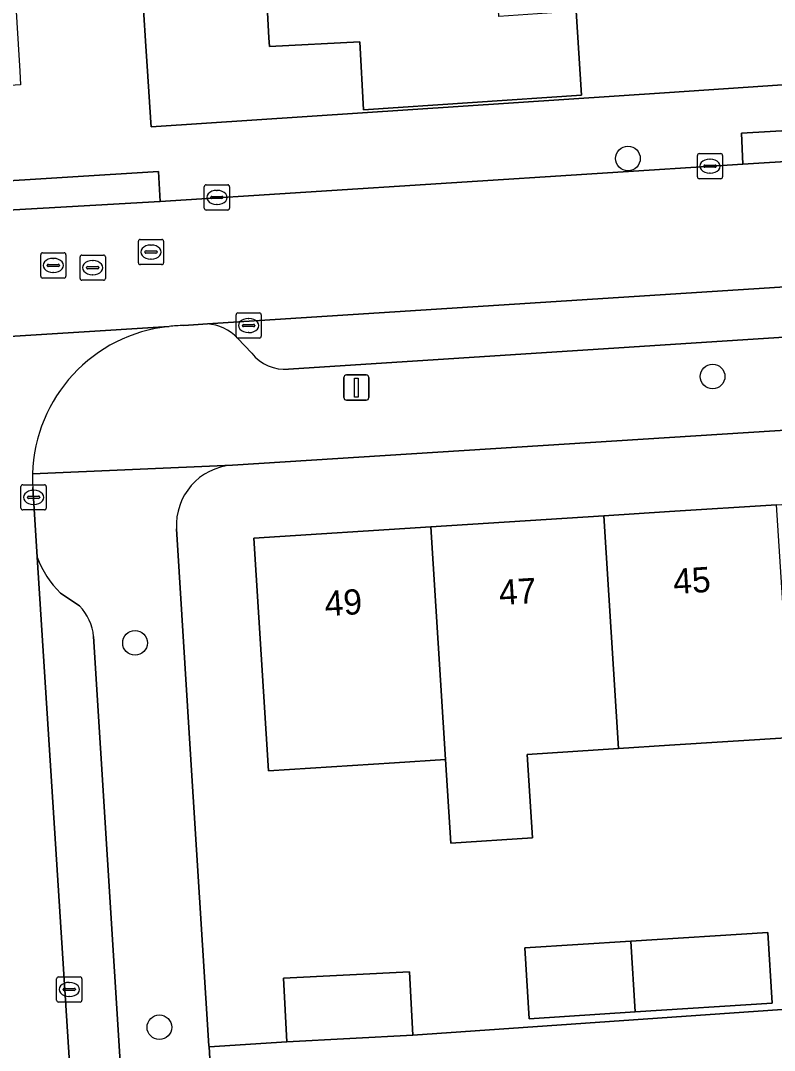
# Model space of a CAD drawing. Extents: x 159680 to 160786, y 387323 to 388340.
# Drawn here: x 160474.26 to 160504.16, y 388211.15 to 388252.01 of the extents above; entities that cross this region are included whole.
import ezdxf

# ---------------------------------------------------------------- set-up
doc = ezdxf.new("R2010")
doc.units = 0
for name, color, linetype in [('IMGEO_Boom', 7, 'Continuous'), ('IMGEO_Erf', 7, 'Continuous'), ('IMGEO_Kolk', 7, 'Continuous'), ('IMGEO_Lichtmast', 7, 'Continuous'), ('IMGEO_Muur', 7, 'Continuous'), ('IMGEO_Pand', 7, 'Continuous'), ('IMGEO_Pand_nummerreeks', 7, 'Continuous'), ('IMGEO_Parkeervlak_open', 7, 'Continuous'), ('IMGEO_Rijbaan_lokaal_open', 7, 'Continuous'), ('IMGEO_Rioolput', 7, 'Continuous'), ('IMGEO_Voetpad_open', 7, 'Continuous')]:
    doc.layers.add(name, color=color, linetype=linetype)

msp = doc.modelspace()

# ---------------------------------------------------------------- linework, layer by layer
at = {"layer": 'IMGEO_Boom'}
for centre in [(160498.352, 388246.541), (160501.709, 388237.89), (160478.8, 388227.321), (160479.767, 388212.069)]:
    msp.add_circle(centre, 0.489, dxfattribs=at)
at = {"layer": 'IMGEO_Erf'}
for points in [[(160475.622, 388307.75), (160479.234, 388250.993), (160479.297, 388250), (160479.426, 388247.963), (160479.437, 388247.796), (160500, 388249.166), (160507.406, 388249.659), (160507.386, 388250), (160507.235, 388252.619)], [(160496.3, 388252.386), (160496.51, 388249.052), (160487.86, 388248.467), (160487.716, 388251.174), (160484.13, 388250.982), (160484.112, 388251.323), (160483.733, 388258.404)], [(160528.61, 388237.276), (160500, 388235.468), (160482.664, 388234.372)], [(160491.12, 388222.691), (160489.09, 388222.562), (160484.1, 388222.244), (160483.512, 388231.481), (160490.532, 388231.928), (160497.388, 388232.365), (160500, 388232.531), (160504.245, 388232.801), (160511.101, 388233.238), (160517.957, 388233.674), (160524.979, 388234.121), (160525.108, 388232.094), (160531.055, 388232.473), (160530.893, 388235.298)], [(160480.445, 388231.84), (160480.994, 388223.105), (160481.734, 388211.328), (160481.736, 388211.296), (160484.82, 388211.49), (160484.687, 388214.011), (160489.691, 388214.274), (160489.824, 388211.753), (160506.365, 388212.904)], [(160504.833, 388223.564), (160500, 388223.256), (160497.976, 388223.127), (160494.353, 388222.897), (160494.565, 388219.584), (160491.331, 388219.378), (160491.12, 388222.691)]]:
    msp.add_lwpolyline(points, dxfattribs=at)
msp.add_lwpolyline([(160503.894, 388215.83), (160504.074, 388213.021), (160498.641, 388212.675), (160494.435, 388212.406), (160494.256, 388215.215), (160498.463, 388215.483)], close=True, dxfattribs=at)
msp.add_arc((160482.823, 388231.994), 2.383, 93.8302, 183.7083, dxfattribs=at)
at = {"layer": 'IMGEO_Kolk'}
for p, q in [((160501.105, 388245.81), (160501.105, 388246.662)), ((160501.18, 388246.736), (160502.032, 388246.736)), ((160502.106, 388246.662), (160502.106, 388245.81)), ((160501.364, 388246.23), (160501.364, 388246.242)), ((160501.802, 388246.193), (160501.404, 388246.193)), ((160501.407, 388246.279), (160501.805, 388246.279)), ((160501.593, 388246.516), (160501.618, 388246.516)), ((160501.848, 388246.242), (160501.848, 388246.23)), ((160502.032, 388245.736), (160501.18, 388245.736)), ((160501.616, 388245.956), (160501.591, 388245.956)), ((160481.548, 388244.569), (160481.548, 388245.421)), ((160481.623, 388245.495), (160482.475, 388245.495)), ((160482.549, 388245.421), (160482.549, 388244.569)), ((160481.807, 388244.989), (160481.807, 388245.001)), ((160482.245, 388244.952), (160481.847, 388244.952)), ((160481.85, 388245.038), (160482.248, 388245.038)), ((160482.036, 388245.275), (160482.061, 388245.275)), ((160482.291, 388245.001), (160482.291, 388244.989)), ((160482.475, 388244.495), (160481.623, 388244.495)), ((160482.059, 388244.715), (160482.034, 388244.715)), ((160482.881, 388240.413), (160483.733, 388240.413)), ((160482.806, 388239.487), (160482.806, 388240.339)), ((160483.294, 388240.193), (160483.319, 388240.193)), ((160483.807, 388240.339), (160483.807, 388239.487)), ((160483.065, 388239.907), (160483.065, 388239.919)), ((160483.503, 388239.87), (160483.105, 388239.87)), ((160483.108, 388239.956), (160483.506, 388239.956)), ((160483.317, 388239.633), (160483.292, 388239.633)), ((160483.549, 388239.919), (160483.549, 388239.907)), ((160483.733, 388239.413), (160482.881, 388239.413)), ((160474.277, 388232.668), (160474.277, 388233.52)), ((160474.352, 388233.594), (160475.204, 388233.594)), ((160475.278, 388233.52), (160475.278, 388232.668)), ((160474.536, 388233.088), (160474.536, 388233.1)), ((160474.974, 388233.051), (160474.576, 388233.051)), ((160474.579, 388233.137), (160474.977, 388233.137)), ((160474.765, 388233.374), (160474.79, 388233.374)), ((160475.02, 388233.1), (160475.02, 388233.088)), ((160474.788, 388232.814), (160474.763, 388232.814)), ((160475.204, 388232.594), (160474.352, 388232.594)), ((160475.692, 388213.142), (160475.692, 388213.994)), ((160475.767, 388214.068), (160476.619, 388214.068)), ((160476.18, 388213.848), (160476.205, 388213.848)), ((160476.693, 388213.994), (160476.693, 388213.142)), ((160475.951, 388213.562), (160475.951, 388213.574)), ((160476.389, 388213.525), (160475.991, 388213.525)), ((160475.994, 388213.611), (160476.392, 388213.611)), ((160476.435, 388213.574), (160476.435, 388213.562)), ((160476.619, 388213.068), (160475.767, 388213.068)), ((160476.203, 388213.288), (160476.178, 388213.288))]:
    msp.add_line(p, q, dxfattribs=at)
for points in [[(160501.105, 388245.81), (160501.105, 388246.662)], [(160501.18, 388246.736), (160502.032, 388246.736)], [(160502.106, 388246.662), (160502.106, 388245.81)], [(160502.032, 388245.736), (160501.18, 388245.736)], [(160481.548, 388244.569), (160481.548, 388245.421)], [(160481.623, 388245.495), (160482.475, 388245.495)], [(160482.549, 388245.421), (160482.549, 388244.569)], [(160482.475, 388244.495), (160481.623, 388244.495)], [(160482.881, 388240.413), (160483.733, 388240.413)], [(160482.806, 388239.487), (160482.806, 388240.339)], [(160483.807, 388240.339), (160483.807, 388239.487)], [(160483.733, 388239.413), (160482.881, 388239.413)], [(160474.277, 388232.668), (160474.277, 388233.52)], [(160474.352, 388233.594), (160475.204, 388233.594)], [(160475.278, 388233.52), (160475.278, 388232.668)], [(160475.204, 388232.594), (160474.352, 388232.594)], [(160475.692, 388213.142), (160475.692, 388213.994)], [(160475.767, 388214.068), (160476.619, 388214.068)], [(160476.693, 388213.994), (160476.693, 388213.142)], [(160476.619, 388213.068), (160475.767, 388213.068)]]:
    msp.add_lwpolyline(points, dxfattribs=at)
for centre, radius, start, end in [((160501.182, 388246.66), 0.0765, 91.552, 178.448), ((160501.182, 388246.66), 0.0765, 91.552, 178.448), ((160502.03, 388246.66), 0.0765, 1.552, 88.448), ((160502.03, 388246.66), 0.0765, 1.552, 88.448), ((160501.404, 388246.239), 0.0403, 85.8775, 175.7526), ((160501.401, 388246.229), 0.0366, 178.938, 274.7102), ((160501.805, 388246.236), 0.043, 264.8664, 352.4533), ((160501.809, 388246.241), 0.0386, 1.7309, 96.639), ((160501.182, 388245.812), 0.0765, 181.552, 268.448), ((160501.182, 388245.812), 0.0765, 181.552, 268.448), ((160502.03, 388245.812), 0.0765, 271.552, 358.448), ((160502.03, 388245.812), 0.0765, 271.552, 358.448), ((160481.625, 388245.419), 0.0765, 91.552, 178.448), ((160481.625, 388245.419), 0.0765, 91.552, 178.448), ((160482.473, 388245.419), 0.0765, 1.552, 88.448), ((160482.473, 388245.419), 0.0765, 1.552, 88.448), ((160481.847, 388244.998), 0.0403, 85.8775, 175.7526), ((160481.844, 388244.988), 0.0366, 178.938, 274.7102), ((160482.248, 388244.995), 0.043, 264.8664, 352.4533), ((160482.252, 388245), 0.0386, 1.7309, 96.639), ((160481.625, 388244.571), 0.0765, 181.552, 268.448), ((160481.625, 388244.571), 0.0765, 181.552, 268.448), ((160482.473, 388244.571), 0.0765, 271.552, 358.448), ((160482.473, 388244.571), 0.0765, 271.552, 358.448), ((160482.883, 388240.337), 0.0765, 91.552, 178.448), ((160482.883, 388240.337), 0.0765, 91.552, 178.448), ((160483.731, 388240.337), 0.0765, 1.552, 88.448), ((160483.731, 388240.337), 0.0765, 1.552, 88.448), ((160483.105, 388239.916), 0.0403, 85.8775, 175.7526), ((160483.102, 388239.906), 0.0366, 178.938, 274.7102), ((160483.506, 388239.913), 0.043, 264.8664, 352.4533), ((160483.51, 388239.918), 0.0386, 1.7309, 96.639), ((160482.883, 388239.489), 0.0765, 181.552, 268.448), ((160482.883, 388239.489), 0.0765, 181.552, 268.448), ((160483.731, 388239.489), 0.0765, 271.552, 358.448), ((160483.731, 388239.489), 0.0765, 271.552, 358.448), ((160474.354, 388233.518), 0.0765, 91.552, 178.448), ((160474.354, 388233.518), 0.0765, 91.552, 178.448), ((160475.202, 388233.518), 0.0765, 1.552, 88.448), ((160475.202, 388233.518), 0.0765, 1.552, 88.448), ((160474.576, 388233.097), 0.0403, 85.8775, 175.7526), ((160474.573, 388233.087), 0.0366, 178.938, 274.7102), ((160474.977, 388233.094), 0.043, 264.8664, 352.4533), ((160474.981, 388233.099), 0.0386, 1.7309, 96.639), ((160474.354, 388232.67), 0.0765, 181.552, 268.448), ((160474.354, 388232.67), 0.0765, 181.552, 268.448), ((160475.202, 388232.67), 0.0765, 271.552, 358.448), ((160475.202, 388232.67), 0.0765, 271.552, 358.448), ((160475.769, 388213.992), 0.0765, 91.552, 178.448), ((160475.769, 388213.992), 0.0765, 91.552, 178.448), ((160476.617, 388213.992), 0.0765, 1.552, 88.448), ((160476.617, 388213.992), 0.0765, 1.552, 88.448), ((160475.991, 388213.571), 0.0403, 85.8775, 175.7526), ((160475.988, 388213.561), 0.0366, 178.938, 274.7102), ((160476.392, 388213.568), 0.043, 264.8664, 352.4533), ((160476.396, 388213.573), 0.0386, 1.7309, 96.639), ((160475.769, 388213.144), 0.0765, 181.552, 268.448), ((160475.769, 388213.144), 0.0765, 181.552, 268.448), ((160476.617, 388213.144), 0.0765, 271.552, 358.448), ((160476.617, 388213.144), 0.0765, 271.552, 358.448)]:
    msp.add_arc(centre, radius, start, end, dxfattribs=at)
for centre, major_axis, ratio, start_param, end_param in [((160501.592, 388246.236), (-0.387, 0.002), 0.722429, 4.712389, 7.853982), ((160501.617, 388246.236), (-0.39, 0.002), 0.717154, 1.570796, 4.712389), ((160482.035, 388244.995), (-0.387, 0.002), 0.722429, 4.712389, 7.853982), ((160482.06, 388244.995), (-0.39, 0.002), 0.717154, 1.570796, 4.712389), ((160483.293, 388239.913), (-0.387, 0.002), 0.722429, 4.712389, 7.853982), ((160483.318, 388239.913), (-0.39, 0.002), 0.717154, 1.570796, 4.712389), ((160474.764, 388233.094), (-0.387, 0.002), 0.722429, 4.712389, 7.853982), ((160474.789, 388233.094), (-0.39, 0.002), 0.717154, 1.570796, 4.712389), ((160476.179, 388213.568), (-0.387, 0.002), 0.722429, 4.712389, 7.853982), ((160476.204, 388213.568), (-0.39, 0.002), 0.717154, 1.570796, 4.712389)]:
    msp.add_ellipse(centre, major_axis=major_axis, ratio=ratio, start_param=start_param, end_param=end_param, dxfattribs=at)
at = {"layer": 'IMGEO_Lichtmast'}
for p, q in [((160487.183, 388237.951), (160487.973, 388237.951)), ((160487.973, 388237.951), (160487.183, 388237.951)), ((160487.083, 388237.051), (160487.083, 388237.851)), ((160487.083, 388237.851), (160487.083, 388237.051)), ((160488.073, 388237.851), (160488.073, 388237.051)), ((160488.073, 388237.051), (160488.073, 388237.851)), ((160487.973, 388236.951), (160487.183, 388236.951)), ((160487.183, 388236.951), (160487.973, 388236.951))]:
    msp.add_line(p, q, dxfattribs=at)
msp.add_lwpolyline([(160487.503, 388237.826), (160487.653, 388237.826), (160487.653, 388237.076), (160487.503, 388237.076), (160487.503, 388237.826)], dxfattribs=at)
for centre, start, end in [((160487.183, 388237.851), 90, 180), ((160487.183, 388237.851), 90, 180), ((160487.973, 388237.851), 0, 90), ((160487.973, 388237.851), 360, 90), ((160487.183, 388237.051), 180, 270), ((160487.183, 388237.051), 180, 270), ((160487.973, 388237.051), 270, 0), ((160487.973, 388237.051), 270, 0)]:
    msp.add_arc(centre, 0.1, start, end, dxfattribs=at)
at = {"layer": 'IMGEO_Muur'}
msp.add_lwpolyline([(160481.734, 388211.328), (160480.994, 388223.105)], dxfattribs=at)
at = {"layer": 'IMGEO_Pand'}
for points in [[(160492.867, 388258.893), (160483.733, 388258.404), (160484.112, 388251.323), (160484.13, 388250.982), (160487.716, 388251.174), (160487.86, 388248.467), (160496.51, 388249.052), (160496.3, 388252.386), (160493.227, 388252.169)], [(160497.976, 388223.127), (160500, 388223.256), (160504.833, 388223.564), (160504.245, 388232.801), (160500, 388232.531), (160497.388, 388232.365)], [(160497.976, 388223.127), (160497.388, 388232.365), (160490.532, 388231.928), (160491.12, 388222.691), (160491.331, 388219.378), (160494.565, 388219.584), (160494.353, 388222.897)], [(160490.532, 388231.928), (160483.512, 388231.481), (160484.1, 388222.244), (160489.09, 388222.562), (160491.12, 388222.691)], [(160494.256, 388215.215), (160494.435, 388212.406), (160498.641, 388212.675), (160498.463, 388215.483)], [(160504.074, 388213.021), (160503.894, 388215.83), (160498.463, 388215.483), (160498.641, 388212.675)], [(160489.824, 388211.753), (160489.691, 388214.274), (160484.687, 388214.011), (160484.82, 388211.49)]]:
    msp.add_lwpolyline(points, close=True, dxfattribs=at)
at = {"layer": 'IMGEO_Parkeervlak_open'}
for points in [[(160528.111, 388242.951), (160481.67, 388239.975)], [(160484.892, 388238.181), (160525.009, 388240.777)], [(160482.863, 388239.412), (160483.428, 388238.819)], [(160474.924, 388230.719), (160476.264, 388209.621), (160478.268, 388209.74), (160478.261, 388209.857), (160477.158, 388227.573)], [(160476.599, 388228.788), (160475.85, 388229.298)]]:
    msp.add_lwpolyline(points, dxfattribs=at)
for centre, radius, start, end in [((160481.597, 388238.276), 1.701, 41.9211, 87.5518), ((160484.755, 388239.865), 1.689, 218.243, 274.6626), ((160478.354, 388231.942), 3.641, 199.6226, 226.5582), ((160475.11, 388227.367), 2.059, 5.7496, 43.663)]:
    msp.add_arc(centre, radius, start, end, dxfattribs=at)
at = {"layer": 'IMGEO_Rijbaan_lokaal_open'}
for points in [[(160534.646, 388248.42), (160532.84, 388248.299), (160525.913, 388247.836), (160514.208, 388247.053), (160507.799, 388246.625), (160502.91, 388246.321), (160479.794, 388244.831), (160472.589, 388244.428), (160443.045, 388242.497), (160443.347, 388237.482), (160463.009, 388238.796), (160463.7, 388238.842), (160480.153, 388239.878)], [(160480.733, 388239.911), (160481.304, 388239.952), (160481.67, 388239.975), (160528.111, 388242.951), (160530.241, 388243.1), (160531.275, 388243.172)], [(160480.153, 388239.878), (160463.7, 388238.842)], [(160474.924, 388230.719), (160474.742, 388233.48)], [(160469.846, 388233.024), (160469.93, 388231.466), (160470.235, 388226.993), (160471.751, 388203.137), (160476.654, 388203.464), (160476.534, 388205.361), (160476.264, 388209.621), (160474.924, 388230.719)]]:
    msp.add_lwpolyline(points, dxfattribs=at)
for centre, radius, start, end in [((160480.782, 388233.858), 6.052, 95.966, 178.4033), ((160480.812, 388233.408), 6.504, 90.6967, 95.8161), ((160480.96, 388233.867), 6.23, 178.5309, 183.5638)]:
    msp.add_arc(centre, radius, start, end, dxfattribs=at)
at = {"layer": 'IMGEO_Rioolput'}
for p, q in [((160479.009, 388243.328), (160479.861, 388243.328)), ((160478.934, 388242.402), (160478.934, 388243.254)), ((160479.236, 388242.871), (160479.634, 388242.871)), ((160479.422, 388243.108), (160479.447, 388243.108)), ((160479.935, 388243.254), (160479.935, 388242.402)), ((160475.059, 388241.872), (160475.059, 388242.724)), ((160475.134, 388242.798), (160475.986, 388242.798)), ((160475.547, 388242.578), (160475.572, 388242.578)), ((160476.06, 388242.724), (160476.06, 388241.872)), ((160476.622, 388241.782), (160476.622, 388242.634)), ((160476.697, 388242.708), (160477.549, 388242.708)), ((160477.11, 388242.488), (160477.135, 388242.488)), ((160477.623, 388242.634), (160477.623, 388241.782)), ((160479.193, 388242.822), (160479.193, 388242.834)), ((160479.631, 388242.785), (160479.233, 388242.785)), ((160479.445, 388242.548), (160479.42, 388242.548)), ((160479.677, 388242.834), (160479.677, 388242.822)), ((160475.318, 388242.292), (160475.318, 388242.304)), ((160475.756, 388242.255), (160475.358, 388242.255)), ((160475.361, 388242.341), (160475.759, 388242.341)), ((160475.802, 388242.304), (160475.802, 388242.292)), ((160476.881, 388242.202), (160476.881, 388242.214)), ((160477.319, 388242.165), (160476.921, 388242.165)), ((160476.924, 388242.251), (160477.322, 388242.251)), ((160477.365, 388242.214), (160477.365, 388242.202)), ((160479.861, 388242.328), (160479.009, 388242.328)), ((160475.986, 388241.798), (160475.134, 388241.798)), ((160475.57, 388242.018), (160475.545, 388242.018)), ((160477.549, 388241.708), (160476.697, 388241.708)), ((160477.133, 388241.928), (160477.108, 388241.928))]:
    msp.add_line(p, q, dxfattribs=at)
for points in [[(160479.009, 388243.328), (160479.861, 388243.328)], [(160478.934, 388242.402), (160478.934, 388243.254)], [(160479.935, 388243.254), (160479.935, 388242.402)], [(160475.059, 388241.872), (160475.059, 388242.724)], [(160475.134, 388242.798), (160475.986, 388242.798)], [(160476.06, 388242.724), (160476.06, 388241.872)], [(160476.622, 388241.782), (160476.622, 388242.634)], [(160476.697, 388242.708), (160477.549, 388242.708)], [(160477.623, 388242.634), (160477.623, 388241.782)], [(160479.861, 388242.328), (160479.009, 388242.328)], [(160475.986, 388241.798), (160475.134, 388241.798)], [(160477.549, 388241.708), (160476.697, 388241.708)]]:
    msp.add_lwpolyline(points, dxfattribs=at)
for centre, radius, start, end in [((160479.011, 388243.252), 0.0765, 91.552, 178.448), ((160479.011, 388243.252), 0.0765, 91.552, 178.448), ((160479.859, 388243.252), 0.0765, 1.552, 88.448), ((160479.859, 388243.252), 0.0765, 1.552, 88.448), ((160479.233, 388242.831), 0.0403, 85.8775, 175.7526), ((160479.638, 388242.833), 0.0386, 1.7309, 96.639), ((160475.136, 388242.722), 0.0765, 91.552, 178.448), ((160475.136, 388242.722), 0.0765, 91.552, 178.448), ((160475.984, 388242.722), 0.0765, 1.552, 88.448), ((160475.984, 388242.722), 0.0765, 1.552, 88.448), ((160476.699, 388242.632), 0.0765, 91.552, 178.448), ((160476.699, 388242.632), 0.0765, 91.552, 178.448), ((160477.547, 388242.632), 0.0765, 1.552, 88.448), ((160477.547, 388242.632), 0.0765, 1.552, 88.448), ((160479.23, 388242.821), 0.0366, 178.938, 274.7102), ((160479.634, 388242.828), 0.043, 264.8664, 352.4533), ((160475.358, 388242.301), 0.0403, 85.8775, 175.7526), ((160475.355, 388242.291), 0.0366, 178.938, 274.7102), ((160475.759, 388242.298), 0.043, 264.8664, 352.4533), ((160475.763, 388242.303), 0.0386, 1.7309, 96.639), ((160476.921, 388242.211), 0.0403, 85.8775, 175.7526), ((160476.918, 388242.201), 0.0366, 178.938, 274.7102), ((160477.322, 388242.208), 0.043, 264.8664, 352.4533), ((160477.326, 388242.213), 0.0386, 1.7309, 96.639), ((160479.011, 388242.404), 0.0765, 181.552, 268.448), ((160479.011, 388242.404), 0.0765, 181.552, 268.448), ((160479.859, 388242.404), 0.0765, 271.552, 358.448), ((160479.859, 388242.404), 0.0765, 271.552, 358.448), ((160475.136, 388241.874), 0.0765, 181.552, 268.448), ((160475.136, 388241.874), 0.0765, 181.552, 268.448), ((160475.984, 388241.874), 0.0765, 271.552, 358.448), ((160475.984, 388241.874), 0.0765, 271.552, 358.448), ((160476.699, 388241.784), 0.0765, 181.552, 268.448), ((160476.699, 388241.784), 0.0765, 181.552, 268.448), ((160477.547, 388241.784), 0.0765, 271.552, 358.448), ((160477.547, 388241.784), 0.0765, 271.552, 358.448)]:
    msp.add_arc(centre, radius, start, end, dxfattribs=at)
for centre, major_axis, ratio, start_param, end_param in [((160479.421, 388242.828), (-0.387, 0.002), 0.722429, 4.712389, 7.853982), ((160479.446, 388242.828), (-0.39, 0.002), 0.717154, 1.570796, 4.712389), ((160475.546, 388242.298), (-0.387, 0.002), 0.722429, 4.712389, 7.853982), ((160475.571, 388242.298), (-0.39, 0.002), 0.717154, 1.570796, 4.712389), ((160477.109, 388242.208), (-0.387, 0.002), 0.722429, 4.712389, 7.853982), ((160477.134, 388242.208), (-0.39, 0.002), 0.717154, 1.570796, 4.712389)]:
    msp.add_ellipse(centre, major_axis=major_axis, ratio=ratio, start_param=start_param, end_param=end_param, dxfattribs=at)
at = {"layer": 'IMGEO_Voetpad_open'}
for points in [[(160545.38, 388257.101), (160508.468, 388254.705), (160507.105, 388254.617), (160507.235, 388252.619), (160507.386, 388250), (160507.406, 388249.659), (160500, 388249.166), (160479.437, 388247.796), (160479.426, 388247.963), (160479.297, 388250), (160479.234, 388250.993), (160475.622, 388307.75), (160470.673, 388307.482), (160474.227, 388250), (160474.26, 388249.462), (160454.553, 388248.262), (160430.443, 388246.543), (160414.619, 388245.653), (160413.154, 388245.598), (160409.243, 388245.394)], [(160472.589, 388244.428), (160472.495, 388245.576), (160479.73, 388246.029), (160479.794, 388244.831), (160502.91, 388246.321), (160502.859, 388247.544), (160508.78, 388247.887), (160508.671, 388248.699), (160508.533, 388248.691), (160508.428, 388249.881), (160513.524, 388250.208), (160513.6, 388249.005), (160514.075, 388249.037), (160525.855, 388249.841), (160525.943, 388249.847), (160525.905, 388251.021), (160532.621, 388251.488), (160532.708, 388250.269), (160535.969, 388250.482)], [(160508.811, 388247.718), (160508.78, 388247.887), (160502.859, 388247.544), (160502.91, 388246.321), (160507.799, 388246.625)], [(160525.009, 388240.777), (160484.892, 388238.181)], [(160481.67, 388239.975), (160481.304, 388239.952), (160480.733, 388239.911)], [(160483.428, 388238.819), (160482.863, 388239.412)], [(160474.732, 388234.027), (160482.664, 388234.372), (160500, 388235.468), (160528.61, 388237.276)], [(160482.664, 388234.372), (160474.732, 388234.027)], [(160474.742, 388233.48), (160474.924, 388230.719)], [(160489.363, 388092.593), (160485.822, 388146.243), (160485.726, 388147.778), (160485.625, 388149.385), (160481.853, 388209.429), (160481.736, 388211.296), (160481.734, 388211.328), (160480.994, 388223.105), (160480.445, 388231.84)], [(160475.85, 388229.298), (160476.599, 388228.788)], [(160477.158, 388227.573), (160478.261, 388209.857)], [(160508.851, 388199.554), (160508.128, 388211.727), (160508.485, 388211.751), (160508.463, 388212.079), (160516.852, 388212.64), (160516.878, 388212.244), (160533.135, 388213.277), (160533.058, 388214.491), (160532.203, 388214.443), (160526.273, 388214.066), (160506.365, 388212.904), (160489.824, 388211.753), (160484.82, 388211.49), (160481.736, 388211.296), (160481.853, 388209.429)]]:
    msp.add_lwpolyline(points, dxfattribs=at)
msp.add_lwpolyline([(160472.589, 388244.428), (160479.794, 388244.831), (160479.73, 388246.029), (160472.495, 388245.576)], close=True, dxfattribs=at)
for centre, radius, start, end in [((160480.782, 388233.858), 6.052, 95.966, 178.4033), ((160480.812, 388233.408), 6.504, 90.6967, 95.8161), ((160481.597, 388238.276), 1.701, 41.9211, 87.5518), ((160484.755, 388239.865), 1.689, 218.243, 274.6626), ((160482.823, 388231.994), 2.383, 93.8302, 183.7083), ((160480.96, 388233.867), 6.23, 178.5309, 183.5638), ((160478.354, 388231.942), 3.641, 199.6226, 226.5582), ((160475.11, 388227.367), 2.059, 5.7496, 43.663)]:
    msp.add_arc(centre, radius, start, end, dxfattribs=at)

# ---------------------------------------------------------------- texts
at = {"layer": 'IMGEO_Pand_nummerreeks'}
for s, p in [('45', (160500.173, 388229.255)), ('47', (160493.262, 388228.815)), ('49', (160486.351, 388228.375))]:
    msp.add_text(s, height=1, rotation=3.6428, dxfattribs=at).set_placement(p)

doc.saveas('drawing.dxf')
